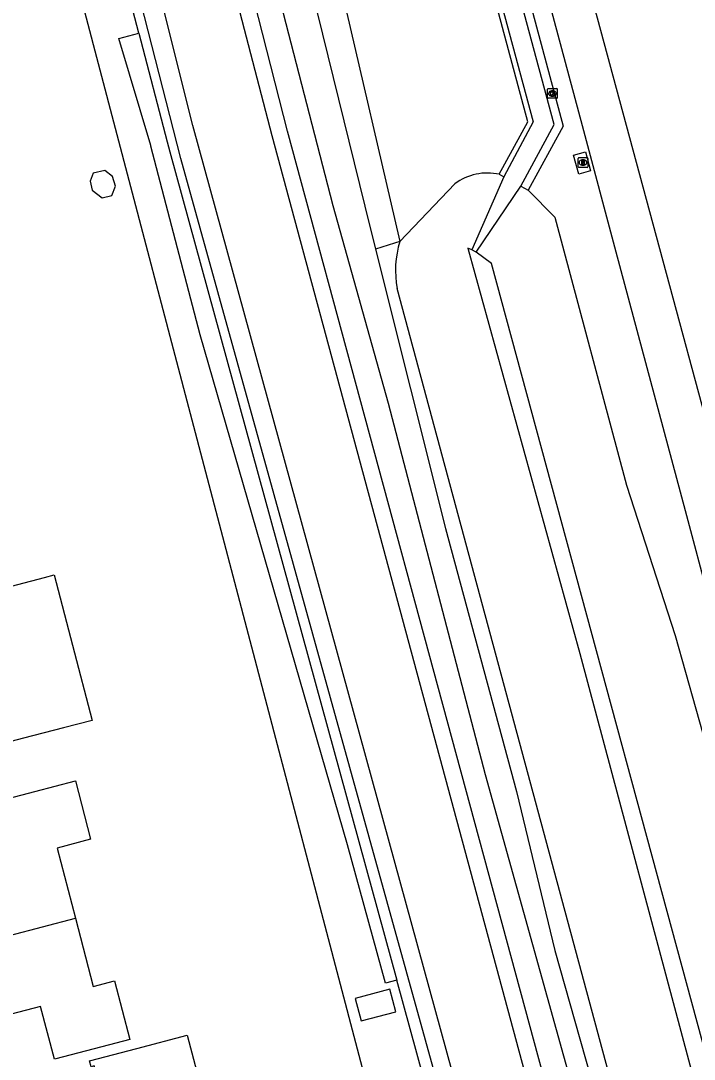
# Model space of a CAD drawing. Extents: x 162157 to 163165, y 378998 to 380775.
# Drawn here: x 162727.8 to 162796.7, y 380304.6 to 380410.9 of the extents above; entities that cross this region are included whole.
import ezdxf

# ---------------------------------------------------------------- set-up
doc = ezdxf.new("R2010")
doc.units = 0
for name, color, linetype in [('IMGEO_Berm_groen', 7, 'Continuous'), ('IMGEO_Fietspad_gesloten', 7, 'Continuous'), ('IMGEO_Gemengd_bos', 7, 'Continuous'), ('IMGEO_Groenvoorziening', 7, 'Continuous'), ('IMGEO_Hek', 7, 'Continuous'), ('IMGEO_Kolk', 7, 'Continuous'), ('IMGEO_Muur', 7, 'Continuous'), ('IMGEO_Pand', 7, 'Continuous'), ('IMGEO_Rijbaan_lokaal_onverhard', 7, 'Continuous'), ('IMGEO_Rijbaan_regionaal_gesloten', 7, 'Continuous'), ('IMGEO_Rioolput', 7, 'Continuous'), ('IMGEO_Voetpad_open', 7, 'Continuous')]:
    doc.layers.add(name, color=color, linetype=linetype)

msp = doc.modelspace()

# ---------------------------------------------------------------- linework, layer by layer
at = {"layer": 'IMGEO_Berm_groen'}
for points in [[(162737.51, 380495.43), (162738.98, 380492.18), (162740.35, 380489.69), (162741.42, 380488.32), (162742.87, 380485.48), (162744.2, 380481.44), (162748.66, 380465.56), (162766.57, 380388.34)], [(162784.37, 380397.17), (162785.58, 380397.5), (162786.11, 380395.56), (162784.9, 380395.23), (162784.37, 380397.17)], [(162766.57, 380388.34), (162772.2, 380394.24)], [(162779.72, 380393.58), (162782.45, 380390.83), (162789.8, 380363.38), (162794.77, 380347.98), (162799, 380332.96), (162802.18, 380318.49), (162806.33, 380302.5), (162810.15, 380287.19), (162815.78, 380268.27), (162819.72, 380252.92), (162824.4, 380233.35)]]:
    msp.add_lwpolyline(points, dxfattribs=at)
msp.add_arc((162775.54, 380389.73), 5.61, 77.4879, 126.471, dxfattribs=at)
at = {"layer": 'IMGEO_Fietspad_gesloten'}
for points in [[(162807.15, 380207.37), (162795.6, 380250), (162794.83, 380252.86), (162755.08, 380399.61), (162738.94, 380462.93), (162734.13, 380481.79)], [(162732.49, 380480.71), (162737.15, 380462.44), (162744.04, 380435.43), (162753.47, 380399.17), (162793.04, 380252.59), (162793.74, 380250), (162802.35, 380218.82)]]:
    msp.add_lwpolyline(points, dxfattribs=at)
at = {"layer": 'IMGEO_Gemengd_bos'}
for points in [[(162794.04, 380217.15), (162795.46, 380217.54), (162786.56, 380250), (162786.13, 380251.59), (162745.39, 380400.22), (162739.02, 380425.58), (162728.96, 380460.23), (162727.79, 380464.26)], [(162739.85, 380409.65), (162737.08, 380420.27), (162731.46, 380440.01), (162732.51, 380440.28)], [(162794.04, 380217.15), (162784.91, 380250), (162784.54, 380251.35), (162744.13, 380396.84), (162740.79, 380409.9), (162740.79, 380409.91), (162737.89, 380421.25), (162732.51, 380440.28), (162732.51, 380440.28)], [(162766.26, 380312.7), (162765.12, 380312.4), (162761.21, 380326.55), (162746.14, 380378.78), (162741.08, 380398.1), (162741.07, 380398.16), (162737.79, 380409.11), (162739.85, 380409.65)], [(162739.85, 380409.65), (162742.74, 380398.53), (162743.01, 380397.51), (162766.26, 380312.7)], [(162766.57, 380388.34), (162766.02, 380388.16), (162764.08, 380387.55)], [(162784.81, 380245.02), (162783.44, 380250), (162783.12, 380251.15), (162766.26, 380312.7)]]:
    msp.add_lwpolyline(points, dxfattribs=at)
at = {"layer": 'IMGEO_Groenvoorziening'}
for points in [[(162773.94, 380387.47), (162773.55, 380387.66), (162785, 380346.14), (162809.1, 380256.05), (162815.9, 380231.68), (162816.46, 380231.84)], [(162816.97, 380231.95), (162817.46, 380232.08), (162810.98, 380256.6), (162803.17, 380285.72), (162775.96, 380386.07), (162774.38, 380387.23)], [(162807.47, 380230.47), (162806.63, 380233.47), (162801.29, 380253.8), (162766.3, 380383.5)]]:
    msp.add_lwpolyline(points, dxfattribs=at)
msp.add_arc((162776.16, 380385.37), 10.03, 162.7912, 190.7204, dxfattribs=at)
at = {"layer": 'IMGEO_Hek'}
msp.add_lwpolyline([(162778.74, 380250.51), (162768.18, 380283.04), (162722.07, 380458.36), (162720.74, 380463.41)], dxfattribs=at)
at = {"layer": 'IMGEO_Kolk'}
for p, q in [((162781.7, 380403.06), (162781.7, 380403.92)), ((162781.78, 380403.99), (162782.63, 380403.99)), ((162782.19, 380403.77), (162782.22, 380403.77)), ((162782.21, 380403.21), (162782.19, 380403.21)), ((162782.7, 380403.92), (162782.7, 380403.06)), ((162782.63, 380402.99), (162781.78, 380402.99))]:
    msp.add_line(p, q, dxfattribs=at)
for points in [[(162781.7, 380403.06), (162781.7, 380403.92)], [(162781.78, 380403.99), (162782.63, 380403.99)], [(162782.02, 380403.69), (162782.15, 380403.69), (162782.15, 380403.54), (162782.28, 380403.69), (162782.44, 380403.69), (162782.29, 380403.54), (162782.45, 380403.29), (162782.29, 380403.29), (162782.21, 380403.45), (162782.15, 380403.39), (162782.15, 380403.29), (162782.02, 380403.29), (162782.02, 380403.69)], [(162782.7, 380403.92), (162782.7, 380403.06)], [(162782.63, 380402.99), (162781.78, 380402.99)]]:
    msp.add_lwpolyline(points, dxfattribs=at)
for centre, start, end in [((162781.78, 380403.91), 91.552, 178.448), ((162781.78, 380403.91), 91.552, 178.448), ((162782.63, 380403.91), 1.552, 88.448), ((162782.63, 380403.91), 1.552, 88.448), ((162781.78, 380403.07), 181.552, 268.448), ((162781.78, 380403.07), 181.552, 268.448), ((162782.63, 380403.07), 271.552, 358.448), ((162782.63, 380403.07), 271.552, 358.448)]:
    msp.add_arc(centre, 0.0765, start, end, dxfattribs=at)
for centre, major_axis, ratio, start_param, end_param in [((162782.19, 380403.49), (-0.387, 0.002), 0.722429, 4.712389, 7.853982), ((162782.21, 380403.49), (-0.39, 0.002), 0.717154, 1.570796, 4.712389)]:
    msp.add_ellipse(centre, major_axis=major_axis, ratio=ratio, start_param=start_param, end_param=end_param, dxfattribs=at)
at = {"layer": 'IMGEO_Muur'}
for points in [[(162778.95, 380394), (162782.38, 380400.32), (162763.72, 380469.64), (162754.13, 380505.29), (162752.17, 380504.76), (162761.77, 380469.11), (162780.22, 380400.58), (162777.21, 380394.95)], [(162777.21, 380394.95), (162773.94, 380387.47)], [(162774.38, 380387.23), (162778.95, 380394)], [(162774.38, 380387.23), (162773.94, 380387.47)]]:
    msp.add_lwpolyline(points, dxfattribs=at)
at = {"layer": 'IMGEO_Pand'}
for points in [[(162735.05, 380393.59), (162736.08, 380392.79), (162737.08, 380393.03), (162737.44, 380393.98), (162737.15, 380394.97), (162736.35, 380395.59), (162735.16, 380395.31), (162734.86, 380394.52), (162735.05, 380393.59)], [(162728.02, 380337.47), (162723.17, 380336.21), (162720.33, 380347.14), (162726.37, 380348.71), (162725.33, 380352.67), (162730.17, 380353.93), (162731.19, 380354.2), (162733.06, 380346.99), (162735.06, 380339.3), (162732.14, 380338.54), (162728.02, 380337.47)], [(162723.19, 380316.38), (162721.15, 380324.19), (162725.75, 380325.4), (162724.35, 380330.75), (162729.19, 380332.02), (162733.35, 380333.11), (162734.91, 380327.13), (162731.47, 380326.23), (162733.35, 380319.05)], [(162733.35, 380319.05), (162735.18, 380312.05), (162737.34, 380312.62), (162738.91, 380306.62), (162736.05, 380305.87), (162731.2, 380304.6), (162729.79, 380310.01), (162725.17, 380308.8), (162723.19, 380316.38)], [(162723.19, 380316.38), (162733.35, 380319.05)], [(162765.55, 380311.77), (162761.99, 380310.83), (162762.6, 380308.52), (162766.15, 380309.46), (162765.55, 380311.77)], [(162734.48, 380289.35), (162732.54, 380296.63), (162735.31, 380297.37), (162736.44, 380299.5), (162735.28, 380303.91), (162734.96, 380303.83), (162734.8, 380304.43), (162739.63, 380305.71), (162744.8, 380307.06), (162746.27, 380301.49), (162744.67, 380298.77), (162742.95, 380298.31), (162744.63, 380292.03)]]:
    msp.add_lwpolyline(points, dxfattribs=at)
at = {"layer": 'IMGEO_Rijbaan_lokaal_onverhard'}
for points in [[(162737.51, 380495.43), (162762.98, 380391.94), (162764.08, 380387.55)], [(162836.52, 380107.17), (162815.65, 380183.14), (162803.81, 380228.27), (162800.75, 380239.27), (162797.43, 380253.23), (162791.92, 380273.3), (162786.53, 380293.52), (162775.36, 380333.72), (162765.42, 380371.74), (162759.74, 380391.98), (162736.16, 380483.35), (162735.35, 380483.73), (162734.51, 380483.58)], [(162764.08, 380387.55), (162771.24, 380358.93), (162778.52, 380332.03), (162782.46, 380315.75), (162787.62, 380297.4), (162792.42, 380276.74), (162796.53, 380260.82), (162798.6, 380253.4), (162804.6, 380231.95), (162813.27, 380202.73), (162817.83, 380185.51), (162820.47, 380174.33), (162830.29, 380136.99)]]:
    msp.add_lwpolyline(points, dxfattribs=at)
at = {"layer": 'IMGEO_Rijbaan_regionaal_gesloten'}
for points in [[(162683.4, 380739.7), (162691.09, 380720.33), (162695.16, 380708.96), (162706.16, 380680.31), (162730.73, 380611.09), (162744.15, 380567.96), (162763.14, 380500.1), (162770.9, 380471.58), (162776.29, 380450.02), (162815.72, 380304.13), (162827.68, 380257.65), (162833.19, 380237.78)], [(162746.82, 380542.49), (162751.4, 380526.42), (162757.93, 380502.08), (162763.52, 380481.21), (162769.54, 380458.74), (162777.14, 380430.38), (162785.23, 380400.19), (162788.69, 380387.26), (162795.79, 380360.77), (162800.79, 380342.1), (162806.62, 380320.37), (162813.55, 380294.48), (162819.58, 380271.99), (162825.25, 380250.82), (162829.03, 380236.7)]]:
    msp.add_lwpolyline(points, dxfattribs=at)
at = {"layer": 'IMGEO_Rioolput'}
for p, q in [((162784.83, 380395.99), (162784.83, 380396.84)), ((162784.91, 380396.92), (162785.76, 380396.92)), ((162785.83, 380396.84), (162785.83, 380395.99)), ((162785.76, 380395.92), (162784.91, 380395.92)), ((162785.32, 380396.7), (162785.35, 380396.7)), ((162785.34, 380396.14), (162785.32, 380396.14))]:
    msp.add_line(p, q, dxfattribs=at)
for points in [[(162784.83, 380395.99), (162784.83, 380396.84)], [(162784.91, 380396.92), (162785.76, 380396.92)], [(162785.83, 380396.84), (162785.83, 380395.99)], [(162785.76, 380395.92), (162784.91, 380395.92)], [(162785.42, 380396.62), (162785.17, 380396.62), (162785.17, 380396.22)], [(162785.17, 380396.22), (162785.29, 380396.22), (162785.29, 380396.38), (162785.31, 380396.38)], [(162785.35, 380396.54), (162785.29, 380396.54), (162785.29, 380396.46)], [(162785.29, 380396.46), (162785.35, 380396.46)], [(162785.35, 380396.35), (162785.42, 380396.22), (162785.56, 380396.22), (162785.5, 380396.34)]]:
    msp.add_lwpolyline(points, dxfattribs=at)
for centre, radius, start, end in [((162784.91, 380396.84), 0.0765, 91.552, 178.448), ((162784.91, 380396.84), 0.0765, 91.552, 178.448), ((162785.76, 380396.84), 0.0765, 1.552, 88.448), ((162785.76, 380396.84), 0.0765, 1.552, 88.448), ((162784.91, 380395.99), 0.0765, 181.552, 268.448), ((162784.91, 380395.99), 0.0765, 181.552, 268.448), ((162785.3, 380396.33), 0.0533, 26.0293, 88.6989), ((162785.35, 380396.44), 0.0964, 77.0061, 93.1865), ((162785.33, 380396.65), 0.19, 274.7715, 282.9687), ((162785.37, 380396.5), 0.0378, 276.6634, 79.6772), ((162785.42, 380396.51), 0.109, 350.3612, 89.416), ((162785.42, 380396.51), 0.112, 277.5842, 350.9817), ((162785.4, 380396.29), 0.108, 29.5134, 73.7905), ((162785.76, 380395.99), 0.0765, 271.552, 358.448), ((162785.76, 380395.99), 0.0765, 271.552, 358.448)]:
    msp.add_arc(centre, radius, start, end, dxfattribs=at)
for centre, major_axis, ratio, start_param, end_param in [((162785.32, 380396.42), (-0.387, 0.002), 0.722429, 4.712389, 7.853982), ((162785.34, 380396.42), (-0.39, 0.002), 0.717154, 1.570796, 4.712389)]:
    msp.add_ellipse(centre, major_axis=major_axis, ratio=ratio, start_param=start_param, end_param=end_param, dxfattribs=at)
at = {"layer": 'IMGEO_Voetpad_open'}
for points in [[(162776.75, 380395.21), (162779.69, 380400.57), (162761.38, 380468.72), (162744.03, 380532.86), (162735.8, 380561.65), (162727.08, 380590.13), (162720.55, 380610.78), (162713.1, 380632.9), (162708.25, 380646.67), (162703, 380661.28), (162698.33, 380673.69), (162688.26, 380676.43)], [(162745.6, 380539.88), (162764.65, 380469.6), (162783.31, 380400.13), (162779.72, 380393.58)], [(162776.75, 380395.21), (162777.21, 380394.95)], [(162778.95, 380394), (162779.72, 380393.58)]]:
    msp.add_lwpolyline(points, dxfattribs=at)

doc.saveas('drawing.dxf')
